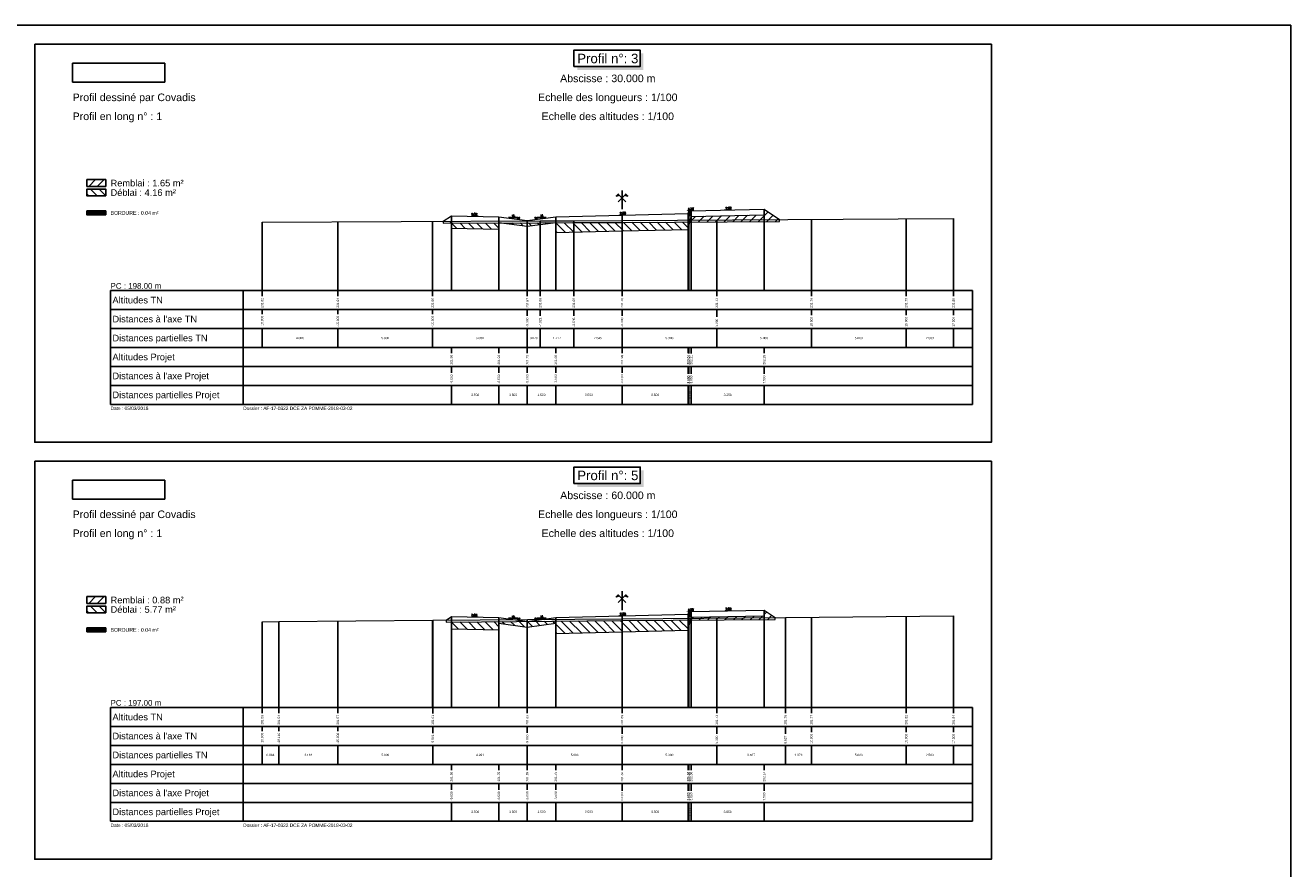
# Model space of a CAD drawing. Extents: x 1616800 to 1632437, y 2248456 to 2251974.
# Tile 357 of 399: x 1620987 to 1621655, y 2250229 to 2250674. Entities that reach past the tile are written whole.
import ezdxf
from ezdxf.enums import TextEntityAlignment as Align

# ---------------------------------------------------------------- set-up
doc = ezdxf.new("R2010")
doc.units = 0
doc.header["$LTSCALE"] = 2
doc.header["$PDMODE"] = 3
doc.header["$PDSIZE"] = 0.2
doc.layers.get('0').update_dxf_attribs({"linetype": 'CONTINUOUS'})
doc.layers.get('Defpoints').update_dxf_attribs({"linetype": 'CONTINUOUS'})
for name, color, linetype in [('Covadis - Logo - Texte noir sur fond blanc', 7, 'CONTINUOUS'), ('X-PAP-PL_PT_1_Basse', 7, 'CONTINUOUS'), ('X-PAP-PL_PT_1_Bordure_T2', 7, 'CONTINUOUS'), ('X-PAP-PL_PT_1_Construction', 7, 'CONTINUOUS'), ('X-PAP-PL_PT_1_CotationsPentes', 7, 'CONTINUOUS'), ('X-PAP-PL_PT_1_FF', 7, 'CONTINUOUS'), ('X-PAP-PL_PT_1_Hachures', 7, 'CONTINUOUS'), ('X-PAP-PL_PT_1_Logo', 7, 'CONTINUOUS'), ('X-PAP-PL_PT_1_MiseEnPage', 7, 'CONTINUOUS'), ('X-PAP-PL_PT_1_Ombrage', 7, 'CONTINUOUS'), ('X-PAP-PL_PT_1_PR', 7, 'CONTINUOUS'), ('X-PAP-PL_PT_1_Rappel', 7, 'CONTINUOUS'), ('X-PAP-PL_PT_1_Talus', 7, 'CONTINUOUS'), ('X-PAP-PL_PT_1_Textes', 7, 'CONTINUOUS'), ('X-PAP-PL_PT_1_TN', 7, 'CONTINUOUS'), ('X-PAP-PL_PT_1_TN décapé', 7, 'CONTINUOUS')]:
    doc.layers.add(name, color=color, linetype=linetype)
doc.styles.add('Arial', font='ARIALN.TTF')
doc.styles.add('ARIAL-GRAS', font='arial.ttf')
doc.styles.add('COVA_COTATION', font='txt.shx')
doc.dimstyles.new('COVA_FLECHE0', dxfattribs={"dimtxt": 1, "dimasz": 1, "dimexe": 1, "dimexo": 0.625, "dimgap": 0.3, "dimtad": 1, "dimdec": 3, "dimzin": 0, "dimdsep": 46, "dimtxsty": 'COVA_COTATION', "dimblk2": 'NONE', "dimsah": 1, "dimcen": 0.09, "dimse1": 1, "dimse2": 1, "dimclrd": 7, "dimclrt": 7, "dimadec": 0, "dimazin": 0, "dimtfac": 1, "dimtdec": 4, "dimtofl": 0, "dimtmove": 2, "dimatfit": 3, "dimfxl": 1, "dimtolj": 1, "dimtzin": 0, "dimarcsym": 0})
picture_1 = doc.add_image_def('image1.jpg', size_in_pixel=(1430, 294))

# ---------------------------------------------------------------- blocks, each defined once
blk = doc.blocks.new('CovPrTrAxe')
blk.add_line((0, 0), (0, 1))
for points in [[(0.2, 0.4), (-0.2, 0.8), (-0.3, 0.7), (-0.15, 0.75)], [(-0.2, 0.4), (0.2, 0.8), (0.3, 0.7), (0.15, 0.75)]]:
    blk.add_lwpolyline(points)
blk = doc.blocks.new('*D374')
at = {"layer": 'Defpoints', "color": 0, "transparency": 16777216}
for p in [(1621222.01, 2250573.36), (1621222.02, 2250573.66), (1621226.04, 2250573.28)]:
    blk.add_point(p, dxfattribs=at)
at = {"layer": 'X-PAP-PL_PT_1_CotationsPentes', "color": 7, "lineweight": -2, "transparency": 16777216}
blk.add_line((1621225.05, 2250573.6), (1621222.02, 2250573.66), dxfattribs=at)
at = {"layer": 'X-PAP-PL_PT_1_CotationsPentes', "color": 7, "transparency": 16777216}
blk.add_solid([(1621225.05, 2250573.77), (1621225.05, 2250573.43), (1621226.05, 2250573.58)], dxfattribs=at)
at = {"layer": 'X-PAP-PL_PT_1_CotationsPentes', "color": 7, "transparency": 16777216, "insert": (1621223.55, 2250574.43), "char_height": 1, "attachment_point": 5, "rotation": 358.85424, "style": 'COVA_COTATION'}
blk.add_mtext('\\A1;2.0%', dxfattribs=at)
blk = doc.blocks.new('_None')
blk = doc.blocks.new('*D375')
at = {"layer": 'Defpoints', "color": 0, "transparency": 16777216}
for p in [(1621299.43, 2250573.89), (1621303.62, 2250574.3), (1621303.63, 2250574)]:
    blk.add_point(p, dxfattribs=at)
at = {"layer": 'X-PAP-PL_PT_1_CotationsPentes', "color": 7, "lineweight": -2, "transparency": 16777216}
blk.add_line((1621300.42, 2250574.22), (1621303.62, 2250574.3), dxfattribs=at)
at = {"layer": 'X-PAP-PL_PT_1_CotationsPentes', "color": 7, "transparency": 16777216}
blk.add_solid([(1621300.42, 2250574.38), (1621300.43, 2250574.05), (1621299.42, 2250574.19)], dxfattribs=at)
at = {"layer": 'X-PAP-PL_PT_1_CotationsPentes', "color": 7, "transparency": 16777216, "insert": (1621302, 2250575.06), "char_height": 1, "attachment_point": 5, "rotation": 1.4321, "style": 'COVA_COTATION'}
blk.add_mtext('\\A1;2.5%', dxfattribs=at)
blk = doc.blocks.new('*D376')
at = {"layer": 'Defpoints', "color": 0, "transparency": 16777216}
for p in [(1621335.33, 2250576.11), (1621339.51, 2250576.58), (1621339.53, 2250576.28)]:
    blk.add_point(p, dxfattribs=at)
at = {"layer": 'X-PAP-PL_PT_1_CotationsPentes', "color": 7, "lineweight": -2, "transparency": 16777216}
blk.add_line((1621336.32, 2250576.45), (1621339.51, 2250576.58), dxfattribs=at)
at = {"layer": 'X-PAP-PL_PT_1_CotationsPentes', "color": 7, "transparency": 16777216}
blk.add_solid([(1621336.31, 2250576.62), (1621336.32, 2250576.28), (1621335.32, 2250576.41)], dxfattribs=at)
at = {"layer": 'X-PAP-PL_PT_1_CotationsPentes', "color": 7, "transparency": 16777216, "insert": (1621337.88, 2250577.31), "char_height": 1, "attachment_point": 5, "rotation": 2.38594, "style": 'COVA_COTATION'}
blk.add_mtext('\\A1;4.2%', dxfattribs=at)
blk = doc.blocks.new('*D377')
at = {"layer": 'Defpoints', "color": 0, "transparency": 16777216}
for p in [(1621355.26, 2250576.56), (1621359.29, 2250576.94), (1621359.29, 2250576.65)]:
    blk.add_point(p, dxfattribs=at)
at = {"layer": 'X-PAP-PL_PT_1_CotationsPentes', "color": 7, "lineweight": -2, "transparency": 16777216}
blk.add_line((1621356.26, 2250576.88), (1621359.29, 2250576.94), dxfattribs=at)
at = {"layer": 'X-PAP-PL_PT_1_CotationsPentes', "color": 7, "transparency": 16777216}
blk.add_solid([(1621356.25, 2250577.05), (1621356.26, 2250576.72), (1621355.26, 2250576.86)], dxfattribs=at)
at = {"layer": 'X-PAP-PL_PT_1_CotationsPentes', "color": 7, "transparency": 16777216, "insert": (1621357.76, 2250577.71), "char_height": 1, "attachment_point": 5, "rotation": 1.14576, "style": 'COVA_COTATION'}
blk.add_mtext('\\A1;2.0%', dxfattribs=at)
blk = doc.blocks.new('*D382')
at = {"layer": 'Defpoints', "color": 0, "transparency": 16777216}
for p in [(1621222.01, 2250361.86), (1621222.02, 2250362.16), (1621226.04, 2250361.78)]:
    blk.add_point(p, dxfattribs=at)
at = {"layer": 'X-PAP-PL_PT_1_CotationsPentes', "color": 7, "lineweight": -2, "transparency": 16777216}
blk.add_line((1621225.05, 2250362.1), (1621222.02, 2250362.16), dxfattribs=at)
at = {"layer": 'X-PAP-PL_PT_1_CotationsPentes', "color": 7, "transparency": 16777216}
blk.add_solid([(1621225.05, 2250362.27), (1621225.05, 2250361.93), (1621226.05, 2250362.08)], dxfattribs=at)
at = {"layer": 'X-PAP-PL_PT_1_CotationsPentes', "color": 7, "transparency": 16777216, "insert": (1621223.55, 2250362.93), "char_height": 1, "attachment_point": 5, "rotation": 358.85424, "style": 'COVA_COTATION'}
blk.add_mtext('\\A1;2.0%', dxfattribs=at)
blk = doc.blocks.new('*D383')
at = {"layer": 'Defpoints', "color": 0, "transparency": 16777216}
for p in [(1621299.43, 2250362.39), (1621303.62, 2250362.8), (1621303.63, 2250362.5)]:
    blk.add_point(p, dxfattribs=at)
at = {"layer": 'X-PAP-PL_PT_1_CotationsPentes', "color": 7, "lineweight": -2, "transparency": 16777216}
blk.add_line((1621300.42, 2250362.72), (1621303.62, 2250362.8), dxfattribs=at)
at = {"layer": 'X-PAP-PL_PT_1_CotationsPentes', "color": 7, "transparency": 16777216}
blk.add_solid([(1621300.42, 2250362.88), (1621300.43, 2250362.55), (1621299.42, 2250362.69)], dxfattribs=at)
at = {"layer": 'X-PAP-PL_PT_1_CotationsPentes', "color": 7, "transparency": 16777216, "insert": (1621302, 2250363.56), "char_height": 1, "attachment_point": 5, "rotation": 1.4321, "style": 'COVA_COTATION'}
blk.add_mtext('\\A1;2.5%', dxfattribs=at)
blk = doc.blocks.new('*D384')
at = {"layer": 'Defpoints', "color": 0, "transparency": 16777216}
for p in [(1621339.51, 2250365.08), (1621335.33, 2250364.61), (1621339.53, 2250364.78)]:
    blk.add_point(p, dxfattribs=at)
at = {"layer": 'X-PAP-PL_PT_1_CotationsPentes', "color": 7, "lineweight": -2, "transparency": 16777216}
blk.add_line((1621336.32, 2250364.95), (1621339.51, 2250365.08), dxfattribs=at)
at = {"layer": 'X-PAP-PL_PT_1_CotationsPentes', "color": 7, "transparency": 16777216}
blk.add_solid([(1621336.31, 2250365.12), (1621336.32, 2250364.78), (1621335.32, 2250364.91)], dxfattribs=at)
at = {"layer": 'X-PAP-PL_PT_1_CotationsPentes', "color": 7, "transparency": 16777216, "insert": (1621337.88, 2250365.81), "char_height": 1, "attachment_point": 5, "rotation": 2.38594, "style": 'COVA_COTATION'}
blk.add_mtext('\\A1;4.2%', dxfattribs=at)
blk = doc.blocks.new('*D385')
at = {"layer": 'Defpoints', "color": 0, "transparency": 16777216}
for p in [(1621359.29, 2250365.45), (1621359.29, 2250365.15), (1621355.26, 2250365.06)]:
    blk.add_point(p, dxfattribs=at)
at = {"layer": 'X-PAP-PL_PT_1_CotationsPentes', "color": 7, "lineweight": -2, "transparency": 16777216}
blk.add_line((1621356.26, 2250365.38), (1621359.29, 2250365.45), dxfattribs=at)
at = {"layer": 'X-PAP-PL_PT_1_CotationsPentes', "color": 7, "transparency": 16777216}
blk.add_solid([(1621356.25, 2250365.55), (1621356.26, 2250365.22), (1621355.26, 2250365.36)], dxfattribs=at)
at = {"layer": 'X-PAP-PL_PT_1_CotationsPentes', "color": 7, "transparency": 16777216, "insert": (1621357.76, 2250366.21), "char_height": 1, "attachment_point": 5, "rotation": 1.14576, "style": 'COVA_COTATION'}
blk.add_mtext('\\A1;2.0%', dxfattribs=at)
blk = doc.blocks.new('CovLogo')
at = {"layer": 'Covadis - Logo - Texte noir sur fond blanc'}
image = blk.add_image(picture_1, insert=(0, 0), size_in_units=(4.864, 1), dxfattribs=at)

msp = doc.modelspace()

# ---------------------------------------------------------------- hatches: boundary and pattern name
at = {"layer": 'X-PAP-PL_PT_1_Hachures'}
h = msp.add_hatch(dxfattribs=at)
h.set_pattern_fill('ANSI31', color=1, style=0)
h.set_pattern_definition([(45, (1621029.028, 2250589.071), (-2.2451, 2.2451), [])])
h.paths.add_polyline_path([(1621029.028, 2250589.0711), (1621029.028, 2250592.6451), (1621019.028, 2250592.6451), (1621019.028, 2250589.0711)])
h = msp.add_hatch(dxfattribs=at)
h.set_pattern_fill('ANSI31', color=6, angle=90, style=0)
h.set_pattern_definition([(135, (1621029.028, 2250584.071), (-2.2451, -2.2451), [])])
h.paths.add_polyline_path([(1621029.028, 2250584.0711), (1621029.028, 2250587.6499), (1621019.028, 2250587.6499), (1621019.028, 2250584.0711)])
h = msp.add_hatch(dxfattribs=at)
h.set_pattern_fill('_U', scale=0.2, angle=45.000009, style=0, pattern_type=0)
h.set_pattern_definition([(45, (1621029.028, 2250574.0711), (-0.1414214, 0.1414213), [])])
h.paths.add_polyline_path([(1621029.028, 2250574.0711), (1621029.028, 2250576.1407), (1621019.028, 2250576.1407), (1621019.028, 2250574.0711)])
h = msp.add_hatch(dxfattribs=at)
h.set_pattern_fill('ANSI31', color=1, style=0)
h.set_pattern_definition([(45, (1621207.1417, 2250570.6455), (-2.245, 2.245), [])])
h.paths.add_polyline_path([(1621207.1417, 2250570.6455), (1621207.1417, 2250569.6455), (1621211.528, 2250569.6622), (1621211.528, 2250573.5697)])
h = msp.add_hatch(dxfattribs=at)
h.set_pattern_fill('_U', scale=0.2, angle=45.000009, style=0, pattern_type=0)
h.set_pattern_definition([(45.00001, (1620991.528, 2250664.0711), (-0.14142138, 0.14142133), [])])
h.paths.add_polyline_path([(1621336.828, 2250576.1697), (1621336.528, 2250574.8197), (1621336.528, 2250573.7197), (1621338.028, 2250573.7197), (1621338.028, 2250576.2197)])
h = msp.add_hatch(dxfattribs=at)
h.set_pattern_fill('ANSI31', color=1, style=0)
h.set_pattern_definition([(45, (1621337.3866, 2250570.3122), (-2.24506, 2.24506), [])])
h.paths.add_polyline_path([(1621337.3866, 2250570.3122), (1621384.6355, 2250570.5847), (1621384.6355, 2250571.5847), (1621376.528, 2250576.9897), (1621376.528, 2250573.9897), (1621338.028, 2250573.2197)])
h = msp.add_hatch(dxfattribs=at)
h.set_pattern_fill('ANSI31', color=6, angle=90, style=0)
h.set_pattern_definition([(135, (1621211.528, 2250569.6622), (-2.24506, -2.24506), [])])
h.paths.add_polyline_path([(1621211.528, 2250569.6622), (1621236.528, 2250569.7574), (1621236.528, 2250566.5697), (1621211.528, 2250567.0697)])
h = msp.add_hatch(dxfattribs=at)
h.set_pattern_fill('ANSI31', color=1, style=0)
h.set_pattern_definition([(45, (1621236.528, 2250569.7574), (-2.245, 2.245), [])])
h.paths.add_polyline_path([(1621236.528, 2250569.7574), (1621238.8055, 2250569.766), (1621236.528, 2250570.0697)])
h = msp.add_hatch(dxfattribs=at)
h.set_pattern_fill('ANSI31', color=6, angle=90, style=0)
h.set_pattern_definition([(135, (1621238.8055, 2250569.766), (-2.24506, -2.24506), [])])
h.paths.add_polyline_path([(1621238.8055, 2250569.766), (1621258.3094, 2250569.8403), (1621265.1491, 2250569.8858), (1621251.528, 2250568.0697)])
h = msp.add_hatch(dxfattribs=at)
h.set_pattern_fill('ANSI31', color=1, style=0)
h.set_pattern_definition([(45, (1621265.149, 2250569.8858), (-2.245, 2.245), [])])
h.paths.add_polyline_path([(1621265.1491, 2250569.8858), (1621266.528, 2250569.895), (1621266.528, 2250570.0697)])
h = msp.add_hatch(dxfattribs=at)
h.set_pattern_fill('ANSI31', color=6, angle=90, style=0)
h.set_pattern_definition([(135, (1621266.528, 2250569.895), (-2.24506, -2.24506), [])])
h.paths.add_polyline_path([(1621266.528, 2250569.895), (1621276.0767, 2250569.9586), (1621301.528, 2250570.1054), (1621337.3866, 2250570.3122), (1621336.528, 2250566.4197), (1621301.528, 2250565.5447), (1621266.528, 2250564.6697)])
h = msp.add_hatch(dxfattribs=at)
h.set_pattern_fill('ANSI31', color=1, style=0)
h.set_pattern_definition([(45, (1621029.028, 2250369.071), (-2.2451, 2.2451), [])])
h.paths.add_polyline_path([(1621029.028, 2250369.0711), (1621029.028, 2250372.6451), (1621019.028, 2250372.6451), (1621019.028, 2250369.0711)])
h = msp.add_hatch(dxfattribs=at)
h.set_pattern_fill('ANSI31', color=6, angle=90, style=0)
h.set_pattern_definition([(135, (1621029.028, 2250364.071), (-2.2451, -2.2451), [])])
h.paths.add_polyline_path([(1621029.028, 2250364.0711), (1621029.028, 2250367.6499), (1621019.028, 2250367.6499), (1621019.028, 2250364.0711)])
h = msp.add_hatch(dxfattribs=at)
h.set_pattern_fill('ANSI31', color=1, style=0)
h.set_pattern_definition([(45, (1621337.706, 2250360.2602), (-2.24506, 2.24506), [])])
h.paths.add_polyline_path([(1621337.706, 2250360.2602), (1621382.3238, 2250360.626), (1621382.3238, 2250361.626), (1621376.528, 2250365.4899), (1621376.528, 2250362.4899), (1621338.028, 2250361.7199)])
h = msp.add_hatch(dxfattribs=at)
h.set_pattern_fill('ANSI31', color=1, style=0)
h.set_pattern_definition([(45, (1621208.7274, 2250360.2028), (-2.245, 2.245), [])])
h.paths.add_polyline_path([(1621208.7274, 2250360.2028), (1621208.7274, 2250359.2028), (1621211.528, 2250359.2257), (1621211.528, 2250362.0699)])
h = msp.add_hatch(dxfattribs=at)
h.set_pattern_fill('ANSI31', color=6, angle=90, style=0)
h.set_pattern_definition([(135, (1621211.528, 2250359.2257), (-2.245064, -2.245064), [])])
h.paths.add_polyline_path([(1621211.528, 2250359.2257), (1621301.528, 2250359.9636), (1621337.706, 2250360.2602), (1621336.528, 2250354.9199), (1621301.528, 2250354.0449), (1621266.528, 2250353.1699), (1621266.528, 2250358.5699), (1621251.528, 2250356.5699), (1621236.528, 2250358.5699), (1621236.528, 2250355.0699), (1621211.528, 2250355.5699)])
h = msp.add_hatch(dxfattribs=at)
h.set_pattern_fill('_U', scale=0.2, angle=45.000009, style=0, pattern_type=0)
h.set_pattern_definition([(45.00001, (1620991.528, 2250444.0711), (-0.14142138, 0.14142133), [])])
h.paths.add_polyline_path([(1621336.828, 2250364.6699), (1621336.528, 2250363.3199), (1621336.528, 2250362.2199), (1621338.028, 2250362.2199), (1621338.028, 2250364.7199)])
h = msp.add_hatch(dxfattribs=at)
h.set_pattern_fill('_U', scale=0.2, angle=45.000009, style=0, pattern_type=0)
h.set_pattern_definition([(45, (1621029.028, 2250354.0711), (-0.1414214, 0.1414213), [])])
h.paths.add_polyline_path([(1621029.028, 2250354.0711), (1621029.028, 2250356.1407), (1621019.028, 2250356.1407), (1621019.028, 2250354.0711)])

# ---------------------------------------------------------------- linework, layer by layer
at = {"layer": 'X-PAP-PL_PT_1_Basse', "color": 7, "linetype": 'Continuous', "lineweight": 0, "flags": 128}
for points in [[(1621207.1417, 2250570.6455), (1621211.528, 2250573.5697), (1621211.528, 2250567.0697), (1621236.528, 2250566.5697), (1621236.528, 2250570.0697), (1621251.528, 2250568.0697), (1621266.528, 2250570.0697), (1621266.528, 2250564.6697), (1621301.528, 2250565.5447), (1621336.528, 2250566.4197), (1621338.028, 2250573.2197), (1621376.528, 2250573.9897), (1621376.528, 2250576.9897), (1621384.6355, 2250571.5847)], [(1621208.7274, 2250360.2028), (1621211.528, 2250362.0699), (1621211.528, 2250355.5699), (1621236.528, 2250355.0699), (1621236.528, 2250358.5699), (1621251.528, 2250356.5699), (1621266.528, 2250358.5699), (1621266.528, 2250353.1699), (1621301.528, 2250354.0449), (1621336.528, 2250354.9199), (1621338.028, 2250361.7199), (1621376.528, 2250362.4899), (1621376.528, 2250365.4899), (1621382.3238, 2250361.626)]]:
    msp.add_lwpolyline(points, dxfattribs=at)
at = {"layer": 'X-PAP-PL_PT_1_Bordure_T2', "color": 4, "linetype": 'Continuous', "lineweight": 0, "flags": 128}
for points in [[(1621336.528, 2250574.8197), (1621336.528, 2250573.7197), (1621338.028, 2250573.7197), (1621338.028, 2250576.2197)], [(1621336.528, 2250363.3199), (1621336.528, 2250362.2199), (1621338.028, 2250362.2199), (1621338.028, 2250364.7199)]]:
    msp.add_lwpolyline(points, dxfattribs=at)
at = {"layer": 'X-PAP-PL_PT_1_Construction'}
for p, q in [((1621031.528, 2250534.0711), (1621486.528, 2250534.0711)), ((1621031.528, 2250534.0711), (1621031.528, 2250474.0711)), ((1621101.528, 2250534.0711), (1621101.528, 2250474.0711)), ((1621486.528, 2250474.0711), (1621486.528, 2250534.0711)), ((1621486.528, 2250524.0711), (1621031.528, 2250524.0711)), ((1621486.528, 2250514.0711), (1621031.528, 2250514.0711)), ((1621486.528, 2250504.0711), (1621031.528, 2250504.0711)), ((1621486.528, 2250494.0711), (1621031.528, 2250494.0711)), ((1621486.528, 2250484.0711), (1621031.528, 2250484.0711)), ((1621031.528, 2250474.0711), (1621486.528, 2250474.0711)), ((1621031.528, 2250314.0711), (1621486.528, 2250314.0711)), ((1621031.528, 2250314.0711), (1621031.528, 2250254.0711)), ((1621101.528, 2250314.0711), (1621101.528, 2250254.0711)), ((1621486.528, 2250254.0711), (1621486.528, 2250314.0711)), ((1621486.528, 2250304.0711), (1621031.528, 2250304.0711)), ((1621486.528, 2250294.0711), (1621031.528, 2250294.0711)), ((1621486.528, 2250284.0711), (1621031.528, 2250284.0711)), ((1621486.528, 2250274.0711), (1621031.528, 2250274.0711)), ((1621486.528, 2250264.0711), (1621031.528, 2250264.0711)), ((1621031.528, 2250254.0711), (1621486.528, 2250254.0711))]:
    msp.add_line(p, q, dxfattribs=at)
at = {"layer": 'X-PAP-PL_PT_1_Construction', "color": 95}
for p, q in [((1621111.528, 2250531.1101), (1621111.528, 2250534.0711)), ((1621151.528, 2250531.1175), (1621151.528, 2250534.0711)), ((1621201.528, 2250531.1216), (1621201.528, 2250534.0711)), ((1621251.528, 2250531.1224), (1621251.528, 2250534.0711)), ((1621258.3094, 2250531.1248), (1621258.3094, 2250534.0711)), ((1621276.0767, 2250531.1248), (1621276.0767, 2250534.0711)), ((1621301.528, 2250531.1183), (1621301.528, 2250534.0711)), ((1621351.528, 2250531.1224), (1621351.528, 2250534.0711)), ((1621401.528, 2250531.1216), (1621401.528, 2250534.0711)), ((1621451.528, 2250531.1248), (1621451.528, 2250534.0711)), ((1621476.528, 2250531.1183), (1621476.528, 2250534.0711)), ((1621111.528, 2250521.6766), (1621111.528, 2250524.0711)), ((1621151.528, 2250521.6766), (1621151.528, 2250524.0711)), ((1621201.528, 2250521.6766), (1621201.528, 2250524.0711)), ((1621251.528, 2250520.7442), (1621251.528, 2250524.0711)), ((1621258.3094, 2250520.736), (1621258.3094, 2250524.0711)), ((1621276.0767, 2250520.7573), (1621276.0767, 2250524.0711)), ((1621301.528, 2250520.7442), (1621301.528, 2250524.0711)), ((1621351.528, 2250520.186), (1621351.528, 2250524.0711)), ((1621401.528, 2250521.1183), (1621401.528, 2250524.0711)), ((1621451.528, 2250521.1183), (1621451.528, 2250524.0711)), ((1621476.528, 2250521.1183), (1621476.528, 2250524.0711)), ((1621111.528, 2250504.0711), (1621111.528, 2250514.0711)), ((1621151.528, 2250504.0711), (1621151.528, 2250514.0711)), ((1621201.528, 2250504.0711), (1621201.528, 2250514.0711)), ((1621251.528, 2250504.0711), (1621251.528, 2250514.0711)), ((1621258.3094, 2250504.0711), (1621258.3094, 2250514.0711)), ((1621276.0767, 2250504.0711), (1621276.0767, 2250514.0711)), ((1621301.528, 2250504.0711), (1621301.528, 2250514.0711)), ((1621351.528, 2250504.0711), (1621351.528, 2250514.0711)), ((1621401.528, 2250504.0711), (1621401.528, 2250514.0711)), ((1621451.528, 2250504.0711), (1621451.528, 2250514.0711)), ((1621476.528, 2250504.0711), (1621476.528, 2250514.0711)), ((1621111.528, 2250311.1224), (1621111.528, 2250314.0711)), ((1621120.367, 2250311.1175), (1621120.367, 2250314.0711)), ((1621151.528, 2250311.1224), (1621151.528, 2250314.0711)), ((1621201.6163, 2250310.8907), (1621201.6163, 2250314.0711)), ((1621251.528, 2250311.1314), (1621251.528, 2250314.0711)), ((1621301.528, 2250311.1248), (1621301.528, 2250314.0711)), ((1621351.528, 2250311.1224), (1621351.528, 2250314.0711)), ((1621387.795, 2250311.1216), (1621387.795, 2250314.0711)), ((1621401.528, 2250311.1224), (1621401.528, 2250314.0711)), ((1621451.528, 2250311.1101), (1621451.528, 2250314.0711)), ((1621476.528, 2250311.1175), (1621476.528, 2250314.0711)), ((1621111.528, 2250301.6766), (1621111.528, 2250304.0711)), ((1621120.367, 2250301.6798), (1621120.367, 2250304.0711)), ((1621151.528, 2250301.6766), (1621151.528, 2250304.0711)), ((1621201.6163, 2250300.5167), (1621201.6163, 2250304.0711)), ((1621251.528, 2250300.7442), (1621251.528, 2250304.0711)), ((1621301.528, 2250300.186), (1621301.528, 2250304.0711)), ((1621351.528, 2250300.186), (1621351.528, 2250304.0711)), ((1621387.795, 2250300.1901), (1621387.795, 2250304.0711)), ((1621401.528, 2250301.1183), (1621401.528, 2250304.0711)), ((1621451.528, 2250301.1183), (1621451.528, 2250304.0711)), ((1621476.528, 2250301.1183), (1621476.528, 2250304.0711)), ((1621111.528, 2250284.0711), (1621111.528, 2250294.0711)), ((1621120.367, 2250284.0711), (1621120.367, 2250294.0711)), ((1621151.528, 2250284.0711), (1621151.528, 2250294.0711)), ((1621201.6163, 2250284.0711), (1621201.6163, 2250294.0711)), ((1621251.528, 2250284.0711), (1621251.528, 2250294.0711)), ((1621301.528, 2250284.0711), (1621301.528, 2250294.0711)), ((1621351.528, 2250284.0711), (1621351.528, 2250294.0711)), ((1621387.795, 2250284.0711), (1621387.795, 2250294.0711)), ((1621401.528, 2250284.0711), (1621401.528, 2250294.0711)), ((1621451.528, 2250284.0711), (1621451.528, 2250294.0711)), ((1621476.528, 2250284.0711), (1621476.528, 2250294.0711))]:
    msp.add_line(p, q, dxfattribs=at)
at = {"layer": 'X-PAP-PL_PT_1_Construction', "color": 1}
for p, q in [((1621211.528, 2250501.1314), (1621211.528, 2250504.0711)), ((1621236.528, 2250501.1183), (1621236.528, 2250504.0711)), ((1621251.528, 2250501.1183), (1621251.528, 2250504.0711)), ((1621266.528, 2250501.1183), (1621266.528, 2250504.0711)), ((1621301.528, 2250501.1248), (1621301.528, 2250504.0711)), ((1621336.528, 2250501.1224), (1621336.528, 2250504.0711)), ((1621336.828, 2250500.8907), (1621336.828, 2250504.0711)), ((1621338.028, 2250500.8907), (1621338.028, 2250504.0711)), ((1621376.528, 2250501.1248), (1621376.528, 2250504.0711)), ((1621211.528, 2250490.7442), (1621211.528, 2250494.0711)), ((1621236.528, 2250490.7442), (1621236.528, 2250494.0711)), ((1621251.528, 2250490.7442), (1621251.528, 2250494.0711)), ((1621266.528, 2250490.7442), (1621266.528, 2250494.0711)), ((1621301.528, 2250490.7442), (1621301.528, 2250494.0711)), ((1621336.528, 2250490.186), (1621336.528, 2250494.0711)), ((1621336.828, 2250490.186), (1621336.828, 2250494.0711)), ((1621338.028, 2250490.186), (1621338.028, 2250494.0711)), ((1621376.528, 2250490.186), (1621376.528, 2250494.0711)), ((1621211.528, 2250474.0711), (1621211.528, 2250484.0711)), ((1621236.528, 2250474.0711), (1621236.528, 2250484.0711)), ((1621251.528, 2250474.0711), (1621251.528, 2250484.0711)), ((1621266.528, 2250474.0711), (1621266.528, 2250484.0711)), ((1621301.528, 2250474.0711), (1621301.528, 2250484.0711)), ((1621336.528, 2250474.0711), (1621336.528, 2250484.0711)), ((1621336.828, 2250474.0711), (1621336.828, 2250484.0711)), ((1621338.028, 2250474.0711), (1621338.028, 2250484.0711)), ((1621376.528, 2250474.0711), (1621376.528, 2250484.0711)), ((1621211.528, 2250281.1183), (1621211.528, 2250284.0711)), ((1621236.528, 2250281.1314), (1621236.528, 2250284.0711)), ((1621251.528, 2250281.1314), (1621251.528, 2250284.0711)), ((1621266.528, 2250281.1314), (1621266.528, 2250284.0711)), ((1621301.528, 2250281.1175), (1621301.528, 2250284.0711)), ((1621336.528, 2250281.1101), (1621336.528, 2250284.0711)), ((1621336.828, 2250281.1216), (1621336.828, 2250284.0711)), ((1621338.028, 2250281.1216), (1621338.028, 2250284.0711)), ((1621376.528, 2250281.1175), (1621376.528, 2250284.0711)), ((1621211.528, 2250270.7442), (1621211.528, 2250274.0711)), ((1621236.528, 2250270.7442), (1621236.528, 2250274.0711)), ((1621251.528, 2250270.7442), (1621251.528, 2250274.0711)), ((1621266.528, 2250270.7442), (1621266.528, 2250274.0711)), ((1621301.528, 2250270.186), (1621301.528, 2250274.0711)), ((1621336.528, 2250270.186), (1621336.528, 2250274.0711)), ((1621336.828, 2250270.186), (1621336.828, 2250274.0711)), ((1621338.028, 2250270.186), (1621338.028, 2250274.0711)), ((1621376.528, 2250270.186), (1621376.528, 2250274.0711)), ((1621211.528, 2250254.0711), (1621211.528, 2250264.0711)), ((1621236.528, 2250254.0711), (1621236.528, 2250264.0711)), ((1621251.528, 2250254.0711), (1621251.528, 2250264.0711)), ((1621266.528, 2250254.0711), (1621266.528, 2250264.0711)), ((1621301.528, 2250254.0711), (1621301.528, 2250264.0711)), ((1621336.528, 2250254.0711), (1621336.528, 2250264.0711)), ((1621336.828, 2250254.0711), (1621336.828, 2250264.0711)), ((1621338.028, 2250254.0711), (1621338.028, 2250264.0711)), ((1621376.528, 2250254.0711), (1621376.528, 2250264.0711))]:
    msp.add_line(p, q, dxfattribs=at)
at = {"layer": 'X-PAP-PL_PT_1_Construction', "flags": 128}
for points in [[(1620991.528, 2250664.0711), (1621496.528, 2250664.0711), (1621496.528, 2250454.0711), (1620991.528, 2250454.0711)], [(1620991.528, 2250444.0711), (1621496.528, 2250444.0711), (1621496.528, 2250234.0711), (1620991.528, 2250234.0711)]]:
    msp.add_lwpolyline(points, close=True, dxfattribs=at)
for points in [[(1621029.028, 2250589.0711), (1621029.028, 2250592.6451), (1621019.028, 2250592.6451), (1621019.028, 2250589.0711), (1621029.028, 2250589.0711)], [(1621029.028, 2250584.0711), (1621029.028, 2250587.6499), (1621019.028, 2250587.6499), (1621019.028, 2250584.0711), (1621029.028, 2250584.0711)], [(1621029.028, 2250574.0711), (1621029.028, 2250576.1407), (1621019.028, 2250576.1407), (1621019.028, 2250574.0711), (1621029.028, 2250574.0711)], [(1621029.028, 2250369.0711), (1621029.028, 2250372.6451), (1621019.028, 2250372.6451), (1621019.028, 2250369.0711), (1621029.028, 2250369.0711)], [(1621029.028, 2250364.0711), (1621029.028, 2250367.6499), (1621019.028, 2250367.6499), (1621019.028, 2250364.0711), (1621029.028, 2250364.0711)], [(1621029.028, 2250354.0711), (1621029.028, 2250356.1407), (1621019.028, 2250356.1407), (1621019.028, 2250354.0711), (1621029.028, 2250354.0711)]]:
    msp.add_lwpolyline(points, dxfattribs=at)
at = {"layer": 'X-PAP-PL_PT_1_CotationsPentes', "color": 7}
for p, q in [((1621246.528, 2250572.7057), (1621241.528, 2250572.7057)), ((1621246.528, 2250572.039), (1621246.528, 2250572.7057)), ((1621261.528, 2250572.7057), (1621256.528, 2250572.7057)), ((1621256.528, 2250572.7057), (1621256.528, 2250572.039)), ((1621246.528, 2250361.2059), (1621241.528, 2250361.2059)), ((1621246.528, 2250360.5392), (1621246.528, 2250361.2059)), ((1621261.528, 2250361.2059), (1621256.528, 2250361.2059)), ((1621256.528, 2250361.2059), (1621256.528, 2250360.5392))]:
    msp.add_line(p, q, dxfattribs=at)
at = {"layer": 'X-PAP-PL_PT_1_FF', "color": 7, "linetype": 'Continuous', "lineweight": 0, "flags": 128}
for points in [[(1621211.528, 2250573.5697), (1621211.528, 2250567.0697), (1621236.528, 2250566.5697), (1621236.528, 2250570.0697), (1621251.528, 2250568.0697), (1621266.528, 2250570.0697), (1621266.528, 2250564.6697), (1621301.528, 2250565.5447), (1621336.528, 2250566.4197), (1621338.028, 2250573.2197), (1621376.528, 2250573.9897), (1621376.528, 2250576.9897)], [(1621211.528, 2250362.0699), (1621211.528, 2250355.5699), (1621236.528, 2250355.0699), (1621236.528, 2250358.5699), (1621251.528, 2250356.5699), (1621266.528, 2250358.5699), (1621266.528, 2250353.1699), (1621301.528, 2250354.0449), (1621336.528, 2250354.9199), (1621338.028, 2250361.7199), (1621376.528, 2250362.4899), (1621376.528, 2250365.4899)]]:
    msp.add_lwpolyline(points, dxfattribs=at)
at = {"layer": 'X-PAP-PL_PT_1_MiseEnPage', "flags": 128}
msp.add_lwpolyline([(1620466.528, 2250674.0711), (1621654.528, 2250674.0711), (1621654.528, 2249834.0711), (1620466.528, 2249834.0711)], close=True, dxfattribs=at)
at = {"layer": 'X-PAP-PL_PT_1_Ombrage', "flags": 128}
for points in [[(1621276.1108, 2250652.3033), (1621311.0891, 2250652.3033), (1621311.0891, 2250661.0128), (1621276.1108, 2250661.0128), (1621276.1108, 2250652.3033)], [(1621276.1108, 2250432.3033), (1621311.1266, 2250432.3033), (1621311.1266, 2250441.0094), (1621276.1108, 2250441.0094), (1621276.1108, 2250432.3033)]]:
    msp.add_lwpolyline(points, dxfattribs=at)
at = {"layer": 'X-PAP-PL_PT_1_Ombrage', "color": 7}
for points in [[(1621311.0891, 2250652.3033), (1621311.0891, 2250659.245), (1621312.8568, 2250650.5356), (1621312.8568, 2250659.245)], [(1621277.8786, 2250652.3033), (1621311.0891, 2250652.3033), (1621277.8786, 2250650.5356), (1621312.8568, 2250650.5356)], [(1621311.1266, 2250432.3033), (1621311.1266, 2250439.2416), (1621312.8944, 2250430.5356), (1621312.8944, 2250439.2416)], [(1621277.8786, 2250432.3033), (1621311.1266, 2250432.3033), (1621277.8786, 2250430.5356), (1621312.8944, 2250430.5356)]]:
    msp.add_solid(points, dxfattribs=at)
at = {"layer": 'X-PAP-PL_PT_1_PR', "color": 7, "linetype": 'Continuous', "lineweight": 0, "flags": 128}
for points in [[(1621211.528, 2250573.5697), (1621236.528, 2250573.0697), (1621251.528, 2250571.0697), (1621266.528, 2250573.0697), (1621301.528, 2250573.9447), (1621336.528, 2250574.8197), (1621336.828, 2250576.1697), (1621338.028, 2250576.2197), (1621376.528, 2250576.9897)], [(1621211.528, 2250362.0699), (1621236.528, 2250361.5699), (1621251.528, 2250359.5699), (1621266.528, 2250361.5699), (1621301.528, 2250362.4449), (1621336.528, 2250363.3199), (1621336.828, 2250364.6699), (1621338.028, 2250364.7199), (1621376.528, 2250365.4899)]]:
    msp.add_lwpolyline(points, dxfattribs=at)
at = {"layer": 'X-PAP-PL_PT_1_Rappel', "color": 1, "linetype": 'Continuous'}
for p, q in [((1621211.528, 2250534.0711), (1621211.528, 2250573.5697)), ((1621236.528, 2250534.0711), (1621236.528, 2250573.0697)), ((1621266.528, 2250534.0711), (1621266.528, 2250573.0697)), ((1621301.528, 2250534.0711), (1621301.528, 2250573.9447)), ((1621336.528, 2250534.0711), (1621336.528, 2250574.8197)), ((1621336.828, 2250534.0711), (1621336.828, 2250576.1697)), ((1621338.028, 2250534.0711), (1621338.028, 2250576.2197)), ((1621376.528, 2250534.0711), (1621376.528, 2250576.9897)), ((1621251.528, 2250534.0711), (1621251.528, 2250571.0697)), ((1621376.528, 2250314.0711), (1621376.528, 2250365.4899)), ((1621211.528, 2250314.0711), (1621211.528, 2250362.0699)), ((1621236.528, 2250314.0711), (1621236.528, 2250361.5699)), ((1621251.528, 2250314.0711), (1621251.528, 2250359.5699)), ((1621266.528, 2250314.0711), (1621266.528, 2250361.5699)), ((1621301.528, 2250314.0711), (1621301.528, 2250362.4449)), ((1621336.528, 2250314.0711), (1621336.528, 2250363.3199)), ((1621336.828, 2250314.0711), (1621336.828, 2250364.6699)), ((1621338.028, 2250314.0711), (1621338.028, 2250364.7199))]:
    msp.add_line(p, q, dxfattribs=at)
at = {"layer": 'X-PAP-PL_PT_1_Rappel', "color": 95, "linetype": 'Continuous'}
for p, q in [((1621111.528, 2250534.0711), (1621111.528, 2250570.2815)), ((1621151.528, 2250534.0711), (1621151.528, 2250570.4338)), ((1621201.528, 2250534.0711), (1621201.528, 2250570.6241)), ((1621251.528, 2250534.0711), (1621251.528, 2250570.8145)), ((1621258.3094, 2250534.0711), (1621258.3094, 2250570.8403)), ((1621276.0767, 2250534.0711), (1621276.0767, 2250570.9586)), ((1621301.528, 2250534.0711), (1621301.528, 2250571.1054)), ((1621301.528, 2250534.0711), (1621301.528, 2250571.1054)), ((1621351.528, 2250534.0711), (1621351.528, 2250571.3938)), ((1621401.528, 2250534.0711), (1621401.528, 2250571.6821)), ((1621451.528, 2250534.0711), (1621451.528, 2250571.9705)), ((1621476.528, 2250534.0711), (1621476.528, 2250572.1147)), ((1621111.528, 2250314.0711), (1621111.528, 2250359.3674)), ((1621120.367, 2250314.0711), (1621120.367, 2250359.4857)), ((1621151.528, 2250314.0711), (1621151.528, 2250359.7384)), ((1621201.528, 2250314.0711), (1621201.528, 2250360.1438)), ((1621201.6163, 2250314.0711), (1621201.6163, 2250360.1445)), ((1621251.528, 2250314.0711), (1621251.528, 2250360.5537)), ((1621301.528, 2250314.0711), (1621301.528, 2250360.9636)), ((1621301.528, 2250314.0711), (1621301.528, 2250360.9636)), ((1621351.528, 2250314.0711), (1621351.528, 2250361.3735)), ((1621387.795, 2250314.0711), (1621387.795, 2250361.6709)), ((1621401.528, 2250314.0711), (1621401.528, 2250361.7941)), ((1621451.528, 2250314.0711), (1621451.528, 2250362.2426)), ((1621476.528, 2250314.0711), (1621476.528, 2250362.4669))]:
    msp.add_line(p, q, dxfattribs=at)
at = {"layer": 'X-PAP-PL_PT_1_Talus', "color": 7, "linetype": 'Continuous', "lineweight": 0, "flags": 128}
for points in [[(1621207.1417, 2250570.6455), (1621211.528, 2250573.5697)], [(1621376.528, 2250576.9897), (1621384.6355, 2250571.5847)], [(1621376.528, 2250365.4899), (1621382.3238, 2250361.626)], [(1621208.7274, 2250360.2028), (1621211.528, 2250362.0699)]]:
    msp.add_lwpolyline(points, dxfattribs=at)
at = {"layer": 'X-PAP-PL_PT_1_TN', "color": 95, "linetype": 'Continuous', "lineweight": 0, "flags": 128}
for points in [[(1621111.528, 2250570.2815), (1621258.3094, 2250570.8403), (1621276.0767, 2250570.9586), (1621301.528, 2250571.1054), (1621301.528, 2250571.1054), (1621476.528, 2250572.1147)], [(1621111.528, 2250359.3674), (1621120.367, 2250359.4857), (1621201.6163, 2250360.1445), (1621301.528, 2250360.9636), (1621301.528, 2250360.9636), (1621387.795, 2250361.6709), (1621476.528, 2250362.4669)]]:
    msp.add_lwpolyline(points, dxfattribs=at)
at = {"layer": 'X-PAP-PL_PT_1_TN décapé', "color": 9, "linetype": 'Continuous', "lineweight": 0, "flags": 128}
for points in [[(1621207.1417, 2250570.6455), (1621207.1417, 2250569.6455), (1621258.3094, 2250569.8403), (1621276.0767, 2250569.9586), (1621301.528, 2250570.1054), (1621301.528, 2250570.1054), (1621384.6355, 2250570.5847), (1621384.6355, 2250571.5847)], [(1621208.7274, 2250360.2028), (1621208.7274, 2250359.2028), (1621301.528, 2250359.9636), (1621301.528, 2250359.9636), (1621382.3238, 2250360.626), (1621382.3238, 2250361.626)]]:
    msp.add_lwpolyline(points, dxfattribs=at)

# ---------------------------------------------------------------- block references
at = {"layer": 'X-PAP-PL_PT_1_Construction', "xscale": 10, "yscale": 10}
for p in [(1621301.528, 2250576.9897), (1621301.528, 2250365.4899)]:
    msp.add_blockref('CovPrTrAxe', p, dxfattribs=at)
at = {"layer": 'X-PAP-PL_PT_1_Logo', "xscale": 10, "yscale": 10}
for p in [(1621011.528, 2250644.0711), (1621011.528, 2250424.0711)]:
    msp.add_blockref('CovLogo', p, dxfattribs=at)

# ---------------------------------------------------------------- texts
at = {"layer": 'X-PAP-PL_PT_1_CotationsPentes', "color": 7, "style": 'COVA_COTATION'}
for p in [(1621244.028, 2250573.0057), (1621259.028, 2250573.0057), (1621244.028, 2250361.5059), (1621259.028, 2250361.5059)]:
    msp.add_text('15', height=1, dxfattribs=at).set_placement(p, align=Align.CENTER)
for p in [(1621246.828, 2250572.3723), (1621246.828, 2250360.8725)]:
    msp.add_text('2', height=1, dxfattribs=at).set_placement(p, align=Align.MIDDLE_LEFT)
for p in [(1621256.228, 2250572.3723), (1621256.228, 2250360.8725)]:
    msp.add_text('2', height=1, dxfattribs=at).set_placement(p, align=Align.MIDDLE_RIGHT)
at = {"layer": 'X-PAP-PL_PT_1_Textes', "color": 7, "style": 'ARIAL-GRAS'}
for s, height, p in [('Profil n°: 3', 5, (1621294.028, 2250654.0711)), ('Abscisse : 30.000 m', 4, (1621294.028, 2250644.0711)), ('Echelle des longueurs : 1/100', 4, (1621294.028, 2250634.0711)), ('Echelle des altitudes : 1/100', 4, (1621294.028, 2250624.0711)), ('Profil n°: 5', 5, (1621294.028, 2250434.0711)), ('Abscisse : 60.000 m', 4, (1621294.028, 2250424.0711)), ('Echelle des longueurs : 1/100', 4, (1621294.028, 2250414.0711)), ('Echelle des altitudes : 1/100', 4, (1621294.028, 2250404.0711))]:
    msp.add_text(s, height=height, dxfattribs=at).set_placement(p, align=Align.CENTER)
at = {"layer": 'X-PAP-PL_PT_1_Textes', "color": 7}
for s, height, style, p in [('Profil dessiné par Covadis', 4, 'ARIAL-GRAS', (1621011.528, 2250634.0711)), ('Profil en long n° : 1', 4, 'ARIAL-GRAS', (1621011.528, 2250624.0711)), ('Remblai : 1.65 m²', 3.5, 'ARIAL-GRAS', (1621031.528, 2250589.0711)), ('Déblai : 4.16 m²', 3.5, 'ARIAL-GRAS', (1621031.528, 2250584.0711)), ('BORDURE : 0.04 m²', 2, 'Arial', (1621031.528, 2250574.0711)), ('PC : 198.00 m', 3, 'ARIAL-GRAS', (1621031.528, 2250535.0711)), ('Date : 05/03/2018', 1.8, 'ARIAL-GRAS', (1621031.528, 2250471.0711)), ('Dossier : AF-17-0322 DCE ZA POMME-2018-03-02', 1.8, 'ARIAL-GRAS', (1621101.528, 2250471.0711)), ('Profil dessiné par Covadis', 4, 'ARIAL-GRAS', (1621011.528, 2250414.0711)), ('Profil en long n° : 1', 4, 'ARIAL-GRAS', (1621011.528, 2250404.0711)), ('Remblai : 0.88 m²', 3.5, 'ARIAL-GRAS', (1621031.528, 2250369.0711)), ('Déblai : 5.77 m²', 3.5, 'ARIAL-GRAS', (1621031.528, 2250364.0711)), ('BORDURE : 0.04 m²', 2, 'Arial', (1621031.528, 2250354.0711)), ('PC : 197.00 m', 3, 'ARIAL-GRAS', (1621031.528, 2250315.0711)), ('Date : 05/03/2018', 1.8, 'ARIAL-GRAS', (1621031.528, 2250251.0711)), ('Dossier : AF-17-0322 DCE ZA POMME-2018-03-02', 1.8, 'ARIAL-GRAS', (1621101.528, 2250251.0711))]:
    msp.add_text(s, height=height, dxfattribs=dict(at, style=style)).set_placement(p)
at = {"layer": 'X-PAP-PL_PT_1_Textes', "color": 95, "style": 'ARIAL-GRAS'}
for s, p in [('Altitudes TN', (1621032.528, 2250527.3211)), ("Distances à l'axe TN", (1621032.528, 2250517.3211)), ('Distances partielles TN', (1621032.528, 2250507.3211)), ('Altitudes TN', (1621032.528, 2250307.3211)), ("Distances à l'axe TN", (1621032.528, 2250297.3211)), ('Distances partielles TN', (1621032.528, 2250287.3211))]:
    msp.add_text(s, height=3.5, dxfattribs=at).set_placement(p)
at = {"layer": 'X-PAP-PL_PT_1_Textes', "color": 7, "style": 'ARIAL-GRAS'}
for s, p in [('201.62', (1621111.528, 2250525.0711)), ('201.64', (1621151.528, 2250525.0711)), ('201.66', (1621201.528, 2250525.0711)), ('201.67', (1621251.528, 2250525.0711)), ('201.68', (1621258.3094, 2250525.0711)), ('201.69', (1621276.0767, 2250525.0711)), ('201.70', (1621301.528, 2250525.0711)), ('201.73', (1621351.528, 2250525.0711)), ('201.76', (1621401.528, 2250525.0711)), ('201.79', (1621451.528, 2250525.0711)), ('201.80', (1621476.528, 2250525.0711)), ('-19.000', (1621111.528, 2250515.0711)), ('-15.000', (1621151.528, 2250515.0711)), ('-10.000', (1621201.528, 2250515.0711)), ('-5.000', (1621251.528, 2250515.0711)), ('-4.322', (1621258.3094, 2250515.0711)), ('-2.545', (1621276.0767, 2250515.0711)), ('-0.000', (1621301.528, 2250515.0711)), ('5.000', (1621351.528, 2250515.0711)), ('10.000', (1621401.528, 2250515.0711)), ('15.000', (1621451.528, 2250515.0711)), ('17.500', (1621476.528, 2250515.0711)), ('201.95', (1621211.528, 2250495.0711)), ('201.90', (1621236.528, 2250495.0711)), ('201.70', (1621251.528, 2250495.0711)), ('201.90', (1621266.528, 2250495.0711)), ('201.99', (1621301.528, 2250495.0711)), ('202.07', (1621336.528, 2250495.0711)), ('202.21', (1621336.828, 2250495.0711)), ('202.21', (1621338.028, 2250495.0711)), ('202.29', (1621376.528, 2250495.0711)), ('-9.000', (1621211.528, 2250485.0711)), ('-6.500', (1621236.528, 2250485.0711)), ('-5.000', (1621251.528, 2250485.0711)), ('-3.500', (1621266.528, 2250485.0711)), ('-0.000', (1621301.528, 2250485.0711)), ('3.500', (1621336.528, 2250485.0711)), ('3.530', (1621336.828, 2250485.0711)), ('3.650', (1621338.028, 2250485.0711)), ('7.500', (1621376.528, 2250485.0711)), ('201.53', (1621111.528, 2250305.0711)), ('201.54', (1621120.367, 2250305.0711)), ('201.57', (1621151.528, 2250305.0711)), ('201.61', (1621201.6163, 2250305.0711)), ('201.65', (1621251.528, 2250305.0711)), ('201.69', (1621301.528, 2250305.0711)), ('201.73', (1621351.528, 2250305.0711)), ('201.76', (1621387.795, 2250305.0711)), ('201.77', (1621401.528, 2250305.0711)), ('201.82', (1621451.528, 2250305.0711)), ('201.84', (1621476.528, 2250305.0711)), ('-19.000', (1621111.528, 2250295.0711)), ('-18.116', (1621120.367, 2250295.0711)), ('-15.000', (1621151.528, 2250295.0711)), ('-9.991', (1621201.6163, 2250295.0711)), ('-5.000', (1621251.528, 2250295.0711)), ('0.000', (1621301.528, 2250295.0711)), ('5.000', (1621351.528, 2250295.0711)), ('8.627', (1621387.795, 2250295.0711)), ('10.000', (1621401.528, 2250295.0711)), ('15.000', (1621451.528, 2250295.0711)), ('17.500', (1621476.528, 2250295.0711)), ('201.80', (1621211.528, 2250275.0711)), ('201.75', (1621236.528, 2250275.0711)), ('201.55', (1621251.528, 2250275.0711)), ('201.75', (1621266.528, 2250275.0711)), ('201.84', (1621301.528, 2250275.0711)), ('201.92', (1621336.528, 2250275.0711)), ('202.06', (1621336.828, 2250275.0711)), ('202.06', (1621338.028, 2250275.0711)), ('202.14', (1621376.528, 2250275.0711)), ('-9.000', (1621211.528, 2250265.0711)), ('-6.500', (1621236.528, 2250265.0711)), ('-5.000', (1621251.528, 2250265.0711)), ('-3.500', (1621266.528, 2250265.0711)), ('0.000', (1621301.528, 2250265.0711)), ('3.500', (1621336.528, 2250265.0711)), ('3.530', (1621336.828, 2250265.0711)), ('3.650', (1621338.028, 2250265.0711)), ('7.500', (1621376.528, 2250265.0711))]:
    msp.add_text(s, height=1.2, rotation=90, dxfattribs=at).set_placement(p, align=Align.MIDDLE_LEFT)
for s, p in [('4.000', (1621131.528, 2250509.0711)), ('5.000', (1621176.528, 2250509.0711)), ('5.000', (1621226.528, 2250509.0711)), ('0.678', (1621254.9187, 2250509.0711)), ('1.777', (1621267.1931, 2250509.0711)), ('2.545', (1621288.8024, 2250509.0711)), ('5.000', (1621326.528, 2250509.0711)), ('5.000', (1621376.528, 2250509.0711)), ('5.000', (1621426.528, 2250509.0711)), ('2.500', (1621464.028, 2250509.0711)), ('2.500', (1621224.028, 2250479.0711)), ('1.500', (1621244.028, 2250479.0711)), ('1.500', (1621259.028, 2250479.0711)), ('3.500', (1621284.028, 2250479.0711)), ('3.500', (1621319.028, 2250479.0711)), ('3.850', (1621357.278, 2250479.0711)), ('0.884', (1621115.9475, 2250289.0711)), ('3.116', (1621135.9475, 2250289.0711)), ('5.009', (1621176.5721, 2250289.0711)), ('4.991', (1621226.5721, 2250289.0711)), ('5.000', (1621276.528, 2250289.0711)), ('5.000', (1621326.528, 2250289.0711)), ('3.627', (1621369.6615, 2250289.0711)), ('1.373', (1621394.6615, 2250289.0711)), ('5.000', (1621426.528, 2250289.0711)), ('2.500', (1621464.028, 2250289.0711)), ('2.500', (1621224.028, 2250259.0711)), ('1.500', (1621244.028, 2250259.0711)), ('1.500', (1621259.028, 2250259.0711)), ('3.500', (1621284.028, 2250259.0711)), ('3.500', (1621319.028, 2250259.0711)), ('3.850', (1621357.278, 2250259.0711))]:
    msp.add_text(s, height=1.2, dxfattribs=at).set_placement(p, align=Align.MIDDLE_CENTER)
at = {"layer": 'X-PAP-PL_PT_1_Textes', "color": 1, "style": 'ARIAL-GRAS'}
for s, p in [('Altitudes Projet', (1621032.528, 2250497.3211)), ("Distances à l'axe Projet", (1621032.528, 2250487.3211)), ('Distances partielles Projet', (1621032.528, 2250477.3211)), ('Altitudes Projet', (1621032.528, 2250277.3211)), ("Distances à l'axe Projet", (1621032.528, 2250267.3211)), ('Distances partielles Projet', (1621032.528, 2250257.3211))]:
    msp.add_text(s, height=3.5, dxfattribs=at).set_placement(p)
at = {"layer": 'X-PAP-PL_PT_1_Textes', "color": 7, "style": 'ARIAL-GRAS'}
for s, p in [('0.030', (1621336.678, 2250479.0711)), ('0.120', (1621337.428, 2250479.0711)), ('0.030', (1621336.678, 2250259.0711)), ('0.120', (1621337.428, 2250259.0711))]:
    msp.add_text(s, height=1.2, rotation=90, dxfattribs=at).set_placement(p, align=Align.MIDDLE_CENTER)

# ---------------------------------------------------------------- dimensions: what is measured, and where the dimension line sits
at = {"layer": 'X-PAP-PL_PT_1_CotationsPentes'}
for p1, p2, distance, text, picture, middle in [((1621226.0443, 2250573.2794), (1621222.0117, 2250573.36), -0.3, '2.0%', '*D374', (1621223.5501, 2250574.4295)), ((1621299.4286, 2250573.8922), (1621303.6273, 2250573.9972), 0.3, '2.5%', '*D375', (1621302.0003, 2250575.0568)), ((1621335.3298, 2250576.1073), (1621339.5262, 2250576.2821), 0.3, '4.2%', '*D376', (1621337.8818, 2250577.3146)), ((1621355.2617, 2250576.5644), (1621359.2943, 2250576.645), 0.3, '2.0%', '*D377', (1621357.7559, 2250577.7145)), ((1621335.3298, 2250364.6075), (1621339.5262, 2250364.7823), 0.3, '4.2%', '*D384', (1621337.8818, 2250365.8147)), ((1621355.2617, 2250365.0646), (1621359.2943, 2250365.1452), 0.3, '2.0%', '*D385', (1621357.7559, 2250366.2147)), ((1621226.0443, 2250361.7796), (1621222.0117, 2250361.8602), -0.3, '2.0%', '*D382', (1621223.5501, 2250362.9297)), ((1621299.4286, 2250362.3924), (1621303.6273, 2250362.4974), 0.3, '2.5%', '*D383', (1621302.0003, 2250363.557))]:
    dim = msp.add_aligned_dim(p1=p1, p2=p2, distance=distance, text=text, dimstyle='COVA_FLECHE0', dxfattribs=at)
    dim.commit()
    dim.dimension.update_dxf_attribs({"geometry": picture, "text_midpoint": middle})

doc.saveas('drawing.dxf')
